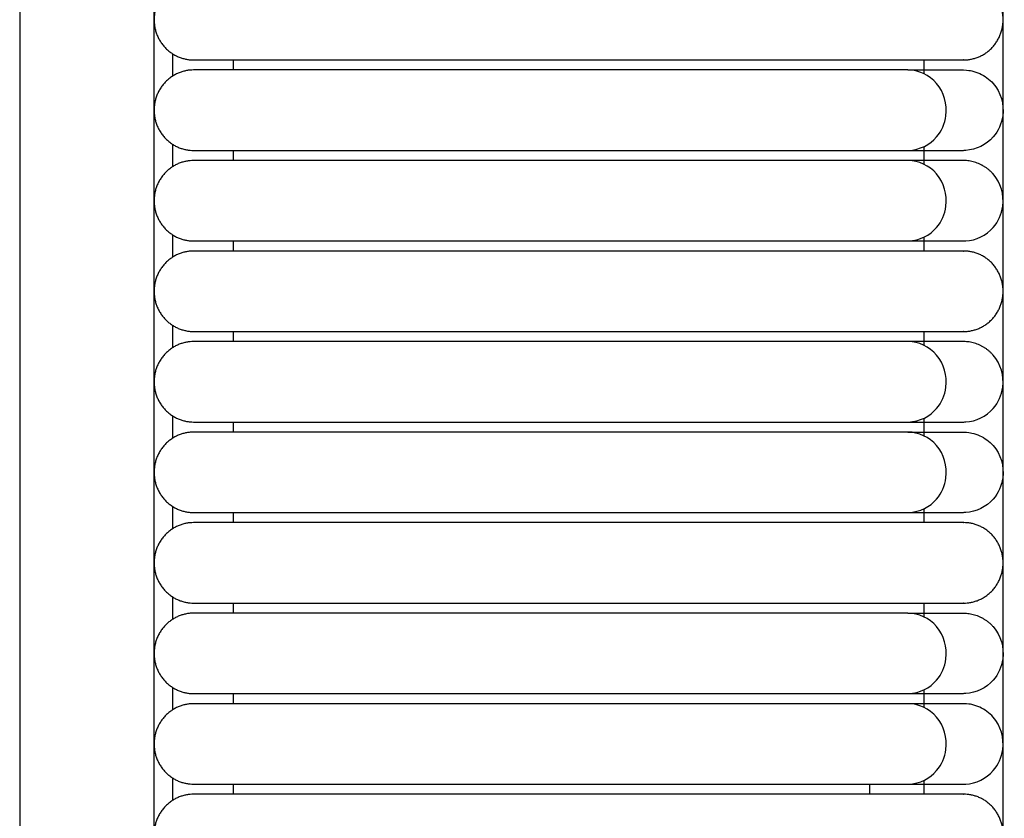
# Model space of a CAD drawing. Header units: millimetres. Extents: x -31695 to -19845, y -5614 to 7253.
# Tile 345 of 432: x -25021 to -24971, y 4807 to 4847. Entities that reach past the tile are written whole.
import ezdxf

# ---------------------------------------------------------------- set-up
doc = ezdxf.new("R2010")
doc.units = ezdxf.units.MM
doc.layers.add('2d', color=7, linetype='Continuous', true_color=0x000000)

msp = doc.modelspace()

# ---------------------------------------------------------------- linework, layer by layer
at = {"layer": '2d', "linetype": 'Continuous', "lineweight": -3}
for points, degree in [([(-24970.929, 4677.247), (-24970.929, 5052.785), (-24970.929, 5428.322)], 2), ([(-25013.743, 4697.546), (-25013.743, 5052.785), (-25013.743, 5408.023)], 2), ([(-25020.521, 5017.84), (-25020.521, 4936.049), (-25020.521, 4854.681), (-25020.521, 4786.528)], 3), ([(-25012.817, 4845.539), (-25012.817, 4845.16), (-25012.817, 4844.781), (-25012.817, 4844.402)], 3), ([(-25009.76, 4845.224), (-25009.76, 4844.97), (-25009.76, 4844.717)], 2), ([(-25004.782, 4845.224), (-24996.05, 4845.224), (-24987.319, 4845.224)], 2), ([(-24974.912, 4844.524), (-24974.912, 4844.874), (-24974.912, 4845.224)], 2), ([(-24987.319, 4844.717), (-24996.05, 4844.717), (-25004.782, 4844.717)], 2), ([(-25012.817, 4840.972), (-25012.817, 4840.592), (-25012.817, 4840.213), (-25012.817, 4839.834)], 3), ([(-25009.76, 4840.657), (-25009.76, 4840.403), (-25009.76, 4840.149)], 2), ([(-25004.782, 4840.657), (-24996.05, 4840.657), (-24987.319, 4840.657)], 2), ([(-24987.319, 4840.657), (-24986.453, 4840.657), (-24985.583, 4840.657), (-24984.73, 4840.657)], 3), ([(-24974.912, 4839.957), (-24974.912, 4840.403), (-24974.912, 4840.849)], 2), ([(-24973.212, 4840.657), (-24973.025, 4840.657), (-24972.927, 4840.657), (-24972.921, 4840.657)], 3), ([(-24972.812, 4840.66), (-24972.846, 4840.659), (-24972.879, 4840.658), (-24972.914, 4840.657)], 3), ([(-24987.319, 4840.149), (-24996.05, 4840.149), (-25004.782, 4840.149)], 2), ([(-24972.781, 4840.144), (-24972.827, 4840.146), (-24972.874, 4840.147), (-24972.92, 4840.149)], 3), ([(-24972.642, 4840.128), (-24972.688, 4840.134), (-24972.734, 4840.139), (-24972.781, 4840.144)], 3), ([(-24972.504, 4840.103), (-24972.55, 4840.111), (-24972.596, 4840.12), (-24972.642, 4840.128)], 3), ([(-24972.369, 4840.068), (-24972.414, 4840.079), (-24972.459, 4840.091), (-24972.504, 4840.103)], 3), ([(-24972.236, 4840.023), (-24972.28, 4840.038), (-24972.324, 4840.053), (-24972.369, 4840.068)], 3), ([(-24972.106, 4839.969), (-24972.149, 4839.987), (-24972.193, 4840.005), (-24972.236, 4840.023)], 3), ([(-24971.981, 4839.906), (-24972.022, 4839.927), (-24972.064, 4839.948), (-24972.106, 4839.969)], 3), ([(-24971.86, 4839.835), (-24971.9, 4839.858), (-24971.94, 4839.882), (-24971.981, 4839.906)], 3), ([(-24971.744, 4839.755), (-24971.782, 4839.782), (-24971.821, 4839.808), (-24971.86, 4839.835)], 3), ([(-24971.633, 4839.667), (-24971.67, 4839.696), (-24971.707, 4839.726), (-24971.744, 4839.755)], 3), ([(-24971.53, 4839.572), (-24971.564, 4839.604), (-24971.599, 4839.635), (-24971.633, 4839.667)], 3), ([(-24971.433, 4839.469), (-24971.465, 4839.503), (-24971.497, 4839.537), (-24971.53, 4839.572)], 3), ([(-25012.817, 4836.404), (-25012.817, 4836.025), (-25012.817, 4835.646), (-25012.817, 4835.267)], 3), ([(-25009.76, 4836.089), (-25009.76, 4835.836), (-25009.76, 4835.582)], 2), ([(-25004.782, 4836.089), (-24996.05, 4836.089), (-24987.319, 4836.089)], 2), ([(-24974.912, 4835.582), (-24974.912, 4835.932), (-24974.912, 4836.281)], 2), ([(-24973.212, 4836.09), (-24973.025, 4836.09), (-24972.927, 4836.09), (-24972.921, 4836.09)], 3), ([(-24972.914, 4836.09), (-24972.879, 4836.091), (-24972.846, 4836.091), (-24972.812, 4836.092)], 3), ([(-24987.319, 4835.582), (-24996.05, 4835.582), (-25004.782, 4835.582)], 2), ([(-25012.817, 4831.837), (-25012.817, 4831.458), (-25012.817, 4831.078), (-25012.817, 4830.7)], 3), ([(-25009.76, 4831.522), (-25009.76, 4831.268), (-25009.76, 4831.015)], 2), ([(-25004.782, 4831.522), (-24996.05, 4831.522), (-24987.319, 4831.522)], 2), ([(-24974.912, 4831.015), (-24974.912, 4831.268), (-24974.912, 4831.522)], 2), ([(-24987.319, 4831.015), (-24996.05, 4831.015), (-25004.782, 4831.015)], 2), ([(-24974.912, 4830.822), (-24974.912, 4830.918), (-24974.912, 4831.015)], 2), ([(-24972.781, 4831.009), (-24972.827, 4831.011), (-24972.874, 4831.013), (-24972.92, 4831.015)], 3), ([(-24972.642, 4830.994), (-24972.688, 4830.999), (-24972.734, 4831.004), (-24972.781, 4831.009)], 3), ([(-24972.504, 4830.968), (-24972.55, 4830.977), (-24972.596, 4830.985), (-24972.642, 4830.994)], 3), ([(-24972.369, 4830.933), (-24972.414, 4830.945), (-24972.459, 4830.956), (-24972.504, 4830.968)], 3), ([(-24972.236, 4830.888), (-24972.28, 4830.903), (-24972.324, 4830.918), (-24972.369, 4830.933)], 3), ([(-24972.106, 4830.834), (-24972.149, 4830.852), (-24972.193, 4830.87), (-24972.236, 4830.888)], 3), ([(-24971.981, 4830.771), (-24972.022, 4830.792), (-24972.064, 4830.813), (-24972.106, 4830.834)], 3), ([(-24971.86, 4830.7), (-24971.9, 4830.724), (-24971.94, 4830.748), (-24971.981, 4830.771)], 3), ([(-24971.744, 4830.62), (-24971.782, 4830.647), (-24971.821, 4830.673), (-24971.86, 4830.7)], 3), ([(-24971.633, 4830.532), (-24971.67, 4830.562), (-24971.707, 4830.591), (-24971.744, 4830.62)], 3), ([(-24971.53, 4830.437), (-24971.564, 4830.469), (-24971.599, 4830.501), (-24971.633, 4830.532)], 3), ([(-24971.433, 4830.334), (-24971.465, 4830.368), (-24971.497, 4830.403), (-24971.53, 4830.437)], 3), ([(-25012.817, 4827.27), (-25012.817, 4826.89), (-25012.817, 4826.511), (-25012.817, 4826.132)], 3), ([(-24974.912, 4826.255), (-24974.912, 4826.701), (-24974.912, 4827.147)], 2), ([(-25009.76, 4826.955), (-25009.76, 4826.701), (-25009.76, 4826.447)], 2), ([(-25004.782, 4826.955), (-24996.05, 4826.955), (-24987.319, 4826.955)], 2), ([(-24987.319, 4826.955), (-24986.453, 4826.955), (-24985.583, 4826.955), (-24984.73, 4826.955)], 3), ([(-24973.212, 4826.955), (-24973.025, 4826.955), (-24972.927, 4826.955), (-24972.921, 4826.955)], 3), ([(-24972.914, 4826.955), (-24972.879, 4826.956), (-24972.846, 4826.957), (-24972.812, 4826.958)], 3), ([(-24987.319, 4826.447), (-24996.05, 4826.447), (-25004.782, 4826.447)], 2), ([(-25012.817, 4822.702), (-25012.817, 4822.323), (-25012.817, 4821.944), (-25012.817, 4821.565)], 3), ([(-25009.76, 4822.387), (-25009.76, 4822.134), (-25009.76, 4821.88)], 2), ([(-25004.782, 4822.387), (-24996.05, 4822.387), (-24987.319, 4822.387)], 2), ([(-24987.319, 4822.387), (-24986.453, 4822.387), (-24985.583, 4822.388), (-24984.73, 4822.388)], 3), ([(-24974.912, 4821.88), (-24974.912, 4822.23), (-24974.912, 4822.579)], 2), ([(-24973.212, 4822.388), (-24973.025, 4822.388), (-24972.927, 4822.388), (-24972.921, 4822.388)], 3), ([(-24972.812, 4822.39), (-24972.846, 4822.389), (-24972.879, 4822.388), (-24972.914, 4822.388)], 3), ([(-24987.319, 4821.88), (-24996.05, 4821.88), (-25004.782, 4821.88)], 2), ([(-25012.817, 4818.135), (-25012.817, 4817.755), (-25012.817, 4817.376), (-25012.817, 4816.998)], 3), ([(-25009.76, 4817.82), (-25009.76, 4817.566), (-25009.76, 4817.312)], 2), ([(-25004.782, 4817.82), (-24996.05, 4817.82), (-24987.319, 4817.82)], 2), ([(-24974.912, 4817.12), (-24974.912, 4817.47), (-24974.912, 4817.82)], 2), ([(-24987.319, 4817.312), (-24996.05, 4817.312), (-25004.782, 4817.312)], 2), ([(-24972.92, 4817.312), (-24972.874, 4817.311), (-24972.827, 4817.309), (-24972.781, 4817.307)], 3), ([(-24972.781, 4817.307), (-24972.734, 4817.302), (-24972.688, 4817.297), (-24972.642, 4817.292)], 3), ([(-24972.642, 4817.292), (-24972.596, 4817.283), (-24972.55, 4817.275), (-24972.504, 4817.266)], 3), ([(-24972.504, 4817.266), (-24972.459, 4817.254), (-24972.414, 4817.243), (-24972.369, 4817.231)], 3), ([(-24972.369, 4817.231), (-24972.324, 4817.216), (-24972.28, 4817.201), (-24972.236, 4817.186)], 3), ([(-24972.236, 4817.186), (-24972.193, 4817.168), (-24972.149, 4817.15), (-24972.106, 4817.132)], 3), ([(-24972.106, 4817.132), (-24972.064, 4817.111), (-24972.022, 4817.09), (-24971.981, 4817.069)], 3), ([(-24971.981, 4817.069), (-24971.94, 4817.046), (-24971.9, 4817.022), (-24971.86, 4816.998)], 3), ([(-24971.86, 4816.998), (-24971.821, 4816.971), (-24971.782, 4816.945), (-24971.744, 4816.918)], 3), ([(-24971.744, 4816.918), (-24971.707, 4816.889), (-24971.67, 4816.86), (-24971.633, 4816.83)], 3), ([(-24971.633, 4816.83), (-24971.599, 4816.799), (-24971.564, 4816.767), (-24971.53, 4816.735)], 3), ([(-24971.53, 4816.735), (-24971.497, 4816.701), (-24971.465, 4816.666), (-24971.433, 4816.632)], 3), ([(-25012.817, 4813.567), (-25012.817, 4813.188), (-25012.817, 4812.809), (-25012.817, 4812.43)], 3), ([(-25009.76, 4813.253), (-25009.76, 4812.999), (-25009.76, 4812.745)], 2), ([(-25004.782, 4813.253), (-24996.05, 4813.253), (-24987.319, 4813.253)], 2), ([(-24974.912, 4812.553), (-24974.912, 4812.999), (-24974.912, 4813.445)], 2), ([(-24973.212, 4813.253), (-24973.025, 4813.253), (-24972.927, 4813.253), (-24972.921, 4813.253)], 3), ([(-24972.812, 4813.256), (-24972.846, 4813.255), (-24972.879, 4813.254), (-24972.914, 4813.253)], 3), ([(-24987.319, 4812.745), (-24996.05, 4812.745), (-25004.782, 4812.745)], 2), ([(-25012.817, 4809), (-25012.817, 4808.621), (-25012.817, 4808.242), (-25012.817, 4807.863)], 3), ([(-24974.912, 4808.178), (-24974.912, 4808.527), (-24974.912, 4808.877)], 2), ([(-25009.76, 4808.685), (-25009.76, 4808.432), (-25009.76, 4808.178)], 2), ([(-25004.782, 4808.685), (-24996.05, 4808.685), (-24987.319, 4808.685)], 2), ([(-24987.319, 4808.685), (-24986.453, 4808.685), (-24985.583, 4808.685), (-24984.73, 4808.685)], 3), ([(-24977.659, 4808.685), (-24977.659, 4808.432), (-24977.659, 4808.178)], 2), ([(-24973.212, 4808.685), (-24973.025, 4808.685), (-24972.927, 4808.685), (-24972.921, 4808.686)], 3), ([(-24972.914, 4808.685), (-24972.879, 4808.686), (-24972.846, 4808.687), (-24972.812, 4808.688)], 3), ([(-24987.319, 4808.178), (-24996.05, 4808.178), (-25004.782, 4808.178)], 2)]:
    msp.add_open_spline(points, degree=degree, dxfattribs=at)
for points, weights in [([(-25011.751, 4849.284), (-25013.743, 4849.284), (-25013.743, 4847.254)], [0.999999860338, 0.707106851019, 1]), ([(-24970.929, 4847.254), (-24970.929, 4849.284), (-24972.92, 4849.284)], [0.999999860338, 0.707106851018, 1]), ([(-25013.743, 4847.254), (-25013.743, 4845.224), (-25011.751, 4845.224)], [1, 0.707106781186, 1]), ([(-24972.92, 4845.224), (-24970.929, 4845.224), (-24970.929, 4847.254)], [1, 0.707106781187, 1]), ([(-24975.727, 4845.224), (-24972.92, 4845.224), (-24972.92, 4845.224)], [0.919067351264, 0.951503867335, 0.999999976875]), ([(-25011.751, 4844.717), (-25013.743, 4844.717), (-25013.743, 4842.687)], [0.999999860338, 0.707106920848, 0.999999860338]), ([(-25013.743, 4842.687), (-25013.743, 4840.657), (-25011.751, 4840.657)], [0.999999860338, 0.707106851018, 1]), ([(-25011.751, 4840.149), (-25013.743, 4840.149), (-25013.743, 4838.119)], [0.999999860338, 0.707106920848, 0.999999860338]), ([(-25013.743, 4838.119), (-25013.743, 4836.089), (-25011.751, 4836.089)], [0.999999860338, 0.707106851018, 1]), ([(-25011.751, 4835.582), (-25013.743, 4835.582), (-25013.743, 4833.552)], [0.999999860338, 0.707106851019, 1]), ([(-24972.92, 4835.582), (-24972.92, 4835.582), (-24975.727, 4835.582)], [1, 0.951503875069, 0.919067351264]), ([(-24970.929, 4833.552), (-24970.929, 4835.582), (-24972.92, 4835.582)], [1, 0.707106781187, 1]), ([(-25013.743, 4833.552), (-25013.743, 4831.522), (-25011.751, 4831.522)], [1, 0.707106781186, 1]), ([(-24972.92, 4831.522), (-24970.929, 4831.522), (-24970.929, 4833.552)], [1, 0.707106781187, 1]), ([(-24975.727, 4831.522), (-24972.92, 4831.522), (-24972.92, 4831.522)], [0.919067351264, 0.951503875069, 1]), ([(-25011.751, 4831.015), (-25013.743, 4831.015), (-25013.743, 4828.985)], [0.999999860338, 0.707106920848, 0.999999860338]), ([(-25013.743, 4828.985), (-25013.743, 4826.955), (-25011.751, 4826.955)], [0.999999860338, 0.707106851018, 1]), ([(-25011.751, 4826.447), (-25013.743, 4826.447), (-25013.743, 4824.417)], [0.999999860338, 0.707106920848, 0.999999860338]), ([(-25013.743, 4824.417), (-25013.743, 4822.387), (-25011.751, 4822.387)], [0.999999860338, 0.707106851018, 1]), ([(-25011.751, 4821.88), (-25013.743, 4821.88), (-25013.743, 4819.85)], [1, 0.707106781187, 1]), ([(-24972.92, 4821.88), (-24972.92, 4821.88), (-24975.727, 4821.88)], [1, 0.951503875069, 0.919067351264]), ([(-24970.929, 4819.85), (-24970.929, 4821.88), (-24972.92, 4821.88)], [1, 0.707106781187, 1]), ([(-25013.743, 4819.85), (-25013.743, 4817.82), (-25011.751, 4817.82)], [1, 0.707106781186, 1]), ([(-24972.92, 4817.82), (-24970.929, 4817.82), (-24970.929, 4819.85)], [1, 0.707106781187, 1]), ([(-24975.727, 4817.82), (-24972.92, 4817.82), (-24972.92, 4817.82)], [0.919067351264, 0.951503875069, 1]), ([(-25011.751, 4817.312), (-25013.743, 4817.312), (-25013.743, 4815.283)], [0.999999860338, 0.707106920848, 0.999999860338]), ([(-25013.743, 4815.283), (-25013.743, 4813.253), (-25011.751, 4813.253)], [0.999999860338, 0.707106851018, 1]), ([(-25011.751, 4812.745), (-25013.743, 4812.745), (-25013.743, 4810.715)], [0.999999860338, 0.707106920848, 0.999999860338]), ([(-25013.743, 4810.715), (-25013.743, 4808.685), (-25011.751, 4808.685)], [0.999999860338, 0.707106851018, 1]), ([(-25011.751, 4808.178), (-25013.743, 4808.178), (-25013.743, 4806.148)], [1, 0.707106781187, 1]), ([(-24972.92, 4808.178), (-24972.92, 4808.178), (-24975.727, 4808.178)], [1, 0.951503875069, 0.919067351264]), ([(-24970.929, 4806.148), (-24970.929, 4808.178), (-24972.92, 4808.178)], [1, 0.707106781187, 1])]:
    msp.add_rational_spline(points, weights, degree=2, dxfattribs=at)
for points, weights, knots in [([(-25011.751, 4845.224), (-25011.751, 4845.224), (-25009.71, 4845.224), (-25007.669, 4845.224), (-25004.782, 4845.224)], [1, 0.853553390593, 0.853553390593, 0.853553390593, 1], [17.786146, 17.786146, 17.786146, 18.366045, 18.366045, 18.945944, 18.945944, 18.945944]), ([(-24987.319, 4845.224), (-24982.37, 4845.224), (-24978.87, 4845.224), (-24976.53, 4845.224), (-24975.727, 4845.224)], [1, 0.853553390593, 0.853553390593, 0.853553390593, 0.919067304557], [20.699849, 20.699849, 20.699849, 21.693962, 21.693962, 22.358871, 22.358871, 22.358871]), ([(-25004.782, 4844.717), (-25007.669, 4844.717), (-25009.71, 4844.717), (-25011.751, 4844.717), (-25011.751, 4844.717)], [1, 0.853553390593, 0.853553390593, 0.853553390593, 1], [0.240711, 0.240711, 0.240711, 0.82061, 0.82061, 1.400509, 1.400509, 1.400509]), ([(-25011.751, 4840.657), (-25011.751, 4840.657), (-25009.71, 4840.657), (-25007.669, 4840.657), (-25004.782, 4840.657)], [1, 0.853553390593, 0.853553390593, 0.853553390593, 1], [3.285465, 3.285465, 3.285465, 3.865364, 3.865364, 4.445263, 4.445263, 4.445263]), ([(-25004.782, 4840.149), (-25007.669, 4840.149), (-25009.71, 4840.149), (-25011.751, 4840.149), (-25011.751, 4840.149)], [1, 0.853553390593, 0.853553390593, 0.853553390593, 1], [5.598928, 5.598928, 5.598928, 6.178827, 6.178827, 6.758726, 6.758726, 6.758726]), ([(-25011.751, 4836.089), (-25011.751, 4836.089), (-25009.71, 4836.089), (-25007.669, 4836.089), (-25004.782, 4836.089)], [1, 0.853553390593, 0.853553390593, 0.853553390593, 1], [8.643682, 8.643682, 8.643682, 9.223581, 9.223581, 9.80348, 9.80348, 9.80348]), ([(-25004.782, 4835.582), (-25007.669, 4835.582), (-25009.71, 4835.582), (-25011.751, 4835.582), (-25011.751, 4835.582)], [1, 0.853553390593, 0.853553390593, 0.853553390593, 0.999999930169], [14.741392, 14.741392, 14.741392, 15.321291, 15.321291, 15.90119, 15.90119, 15.90119]), ([(-24975.727, 4835.582), (-24976.53, 4835.582), (-24978.87, 4835.582), (-24982.37, 4835.582), (-24987.319, 4835.582)], [0.919067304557, 0.853553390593, 0.853553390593, 0.853553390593, 1], [11.328464, 11.328464, 11.328464, 11.993374, 11.993374, 12.987487, 12.987487, 12.987487]), ([(-25011.751, 4831.522), (-25011.751, 4831.522), (-25009.71, 4831.522), (-25007.669, 4831.522), (-25004.782, 4831.522)], [0.999999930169, 0.853553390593, 0.853553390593, 0.853553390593, 1], [17.786146, 17.786146, 17.786146, 18.366045, 18.366045, 18.945944, 18.945944, 18.945944]), ([(-24987.319, 4831.522), (-24982.37, 4831.522), (-24978.87, 4831.522), (-24976.53, 4831.522), (-24975.727, 4831.522)], [1, 0.853553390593, 0.853553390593, 0.853553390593, 0.919067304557], [20.699849, 20.699849, 20.699849, 21.693962, 21.693962, 22.358871, 22.358871, 22.358871]), ([(-25004.782, 4831.015), (-25007.669, 4831.015), (-25009.71, 4831.015), (-25011.751, 4831.015), (-25011.751, 4831.015)], [1, 0.853553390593, 0.853553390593, 0.853553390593, 1], [5.355154, 5.355154, 5.355154, 5.935053, 5.935053, 6.514952, 6.514952, 6.514952]), ([(-25011.751, 4826.955), (-25011.751, 4826.955), (-25009.71, 4826.955), (-25007.669, 4826.955), (-25004.782, 4826.955)], [1, 0.853553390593, 0.853553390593, 0.853553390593, 1], [8.399907, 8.399907, 8.399907, 8.979806, 8.979806, 9.559705, 9.559705, 9.559705]), ([(-25004.782, 4826.447), (-25007.669, 4826.447), (-25009.71, 4826.447), (-25011.751, 4826.447), (-25011.751, 4826.447)], [1, 0.853553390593, 0.853553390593, 0.853553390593, 1], [0.240711, 0.240711, 0.240711, 0.82061, 0.82061, 1.400509, 1.400509, 1.400509]), ([(-25011.751, 4822.387), (-25011.751, 4822.387), (-25009.71, 4822.387), (-25007.669, 4822.387), (-25004.782, 4822.387)], [1, 0.853553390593, 0.853553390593, 0.853553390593, 1], [3.285465, 3.285465, 3.285465, 3.865364, 3.865364, 4.445263, 4.445263, 4.445263]), ([(-25004.782, 4821.88), (-25007.669, 4821.88), (-25009.71, 4821.88), (-25011.751, 4821.88), (-25011.751, 4821.88)], [1, 0.853553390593, 0.853553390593, 0.853553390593, 1], [14.741392, 14.741392, 14.741392, 15.321291, 15.321291, 15.90119, 15.90119, 15.90119]), ([(-24975.727, 4821.88), (-24976.53, 4821.88), (-24978.87, 4821.88), (-24982.37, 4821.88), (-24987.319, 4821.88)], [0.919067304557, 0.853553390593, 0.853553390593, 0.853553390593, 1], [11.328464, 11.328464, 11.328464, 11.993374, 11.993374, 12.987487, 12.987487, 12.987487]), ([(-25011.751, 4817.82), (-25011.751, 4817.82), (-25009.71, 4817.82), (-25007.669, 4817.82), (-25004.782, 4817.82)], [1, 0.853553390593, 0.853553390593, 0.853553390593, 1], [17.786146, 17.786146, 17.786146, 18.366045, 18.366045, 18.945944, 18.945944, 18.945944]), ([(-24987.319, 4817.82), (-24982.37, 4817.82), (-24978.87, 4817.82), (-24976.53, 4817.82), (-24975.727, 4817.82)], [1, 0.853553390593, 0.853553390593, 0.853553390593, 0.919067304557], [20.699849, 20.699849, 20.699849, 21.693962, 21.693962, 22.358871, 22.358871, 22.358871]), ([(-25004.782, 4817.312), (-25007.669, 4817.312), (-25009.71, 4817.312), (-25011.751, 4817.312), (-25011.751, 4817.312)], [1, 0.853553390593, 0.853553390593, 0.853553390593, 1], [3.354202, 3.354202, 3.354202, 3.934101, 3.934101, 4.514, 4.514, 4.514]), ([(-25011.751, 4813.253), (-25011.751, 4813.253), (-25009.71, 4813.253), (-25007.669, 4813.253), (-25004.782, 4813.253)], [1, 0.853553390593, 0.853553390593, 0.853553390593, 1], [6.398956, 6.398956, 6.398956, 6.978855, 6.978855, 7.558754, 7.558754, 7.558754]), ([(-25004.782, 4812.745), (-25007.669, 4812.745), (-25009.71, 4812.745), (-25011.751, 4812.745), (-25011.751, 4812.745)], [1, 0.853553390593, 0.853553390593, 0.853553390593, 1], [3.754631, 3.754631, 3.754631, 4.33453, 4.33453, 4.914429, 4.914429, 4.914429]), ([(-25011.751, 4808.685), (-25011.751, 4808.685), (-25009.71, 4808.685), (-25007.669, 4808.685), (-25004.782, 4808.685)], [1, 0.853553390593, 0.853553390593, 0.853553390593, 0.999999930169], [6.799385, 6.799385, 6.799385, 7.379284, 7.379284, 7.959183, 7.959183, 7.959183]), ([(-25004.782, 4808.178), (-25007.669, 4808.178), (-25009.71, 4808.178), (-25011.751, 4808.178), (-25011.751, 4808.178)], [1, 0.853553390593, 0.853553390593, 0.853553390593, 1], [14.741392, 14.741392, 14.741392, 15.321291, 15.321291, 15.90119, 15.90119, 15.90119]), ([(-24975.727, 4808.178), (-24976.53, 4808.178), (-24978.87, 4808.178), (-24982.37, 4808.178), (-24987.319, 4808.178)], [0.919067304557, 0.853553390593, 0.853553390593, 0.853553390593, 1], [11.328464, 11.328464, 11.328464, 11.993374, 11.993374, 12.987487, 12.987487, 12.987487])]:
    msp.add_rational_spline(points, weights, degree=2, knots=knots, dxfattribs=at)
for points, knots in [([(-24975.727, 4844.717), (-24975.874, 4844.717), (-24976.066, 4844.717), (-24976.298, 4844.717), (-24976.901, 4844.717), (-24977.764, 4844.717), (-24978.755, 4844.717), (-24979.807, 4844.717), (-24981.114, 4844.717), (-24982.608, 4844.717), (-24984.099, 4844.717), (-24985.716, 4844.717), (-24987.319, 4844.717)], [-2.869717, -2.869717, -2.869717, -2.869717, -2.715304, -2.715304, -2.715304, -2.331456, -2.331456, -2.331456, -1.928224, -1.928224, -1.928224, -1.513194, -1.513194, -1.513194, -1.513194]), ([(-24975.72, 4840.657), (-24975.113, 4840.689), (-24974.62, 4840.939), (-24974.282, 4841.34), (-24974.03, 4841.637), (-24973.865, 4842.014), (-24973.813, 4842.409), (-24973.737, 4842.988), (-24973.914, 4843.599), (-24974.284, 4844.036), (-24974.645, 4844.463), (-24975.184, 4844.717), (-24975.727, 4844.717)], [0.0007461, 0.0007461, 0.0007461, 0.0007461, 0.1655384, 0.1655384, 0.1655384, 0.2867683, 0.2867683, 0.2867683, 0.4677921, 0.4677921, 0.4677921, 0.6442032, 0.6442032, 0.6442032, 0.6442032]), ([(-24975.727, 4844.717), (-24975.045, 4844.717), (-24974.486, 4844.717), (-24974.054, 4844.717), (-24973.685, 4844.717), (-24973.408, 4844.717), (-24973.22, 4844.717), (-24973.032, 4844.717), (-24972.934, 4844.717), (-24972.92, 4844.717)], [0.644203, 0.644203, 0.644203, 0.644203, 1.472068, 1.472068, 1.472068, 2.17076, 2.17076, 2.17076, 2.85931, 2.85931, 2.85931, 2.85931]), ([(-24972.92, 4844.717), (-24972.688, 4844.704), (-24972.595, 4844.691), (-24972.367, 4844.64), (-24972.234, 4844.595), (-24971.851, 4844.419), (-24971.619, 4844.249), (-24971.433, 4844.036), (-24971.051, 4843.599), (-24970.869, 4842.988), (-24970.948, 4842.409), (-24971.001, 4842.014), (-24971.172, 4841.637), (-24971.431, 4841.34), (-24971.779, 4840.939), (-24972.288, 4840.689), (-24972.812, 4840.66)], [2.8593097, 2.8593097, 2.8593097, 2.8593097, 2.8969511, 2.8969511, 2.9534664, 2.9534664, 3.0665423, 3.0665423, 3.0665423, 3.3040812, 3.3040812, 3.3040812, 3.4631588, 3.4631588, 3.4631588, 3.6793988, 3.6793988, 3.6793988, 3.6793988]), ([(-24987.319, 4840.657), (-24985.715, 4840.657), (-24984.097, 4840.657), (-24982.605, 4840.657), (-24981.11, 4840.657), (-24979.802, 4840.657), (-24978.75, 4840.657), (-24977.758, 4840.657), (-24976.894, 4840.657), (-24976.291, 4840.657), (-24976.059, 4840.657), (-24975.867, 4840.657), (-24975.72, 4840.657)], [0, 0, 0, 0, 0.489921, 0.489921, 0.489921, 0.9659, 0.9659, 0.9659, 1.418993, 1.418993, 1.418993, 1.601269, 1.601269, 1.601269, 1.601269]), ([(-24975.72, 4840.657), (-24975.037, 4840.657), (-24974.479, 4840.657), (-24974.046, 4840.657), (-24973.678, 4840.657), (-24973.4, 4840.657), (-24973.212, 4840.657)], [1.601269, 1.601269, 1.601269, 1.601269, 2.483847, 2.483847, 2.483847, 3.228714, 3.228714, 3.228714, 3.228714]), ([(-24975.727, 4840.149), (-24975.874, 4840.149), (-24976.066, 4840.149), (-24976.298, 4840.149), (-24976.901, 4840.149), (-24977.764, 4840.149), (-24978.755, 4840.149), (-24979.807, 4840.149), (-24981.114, 4840.149), (-24982.608, 4840.149), (-24984.099, 4840.149), (-24985.716, 4840.149), (-24987.319, 4840.149)], [2.244726, 2.244726, 2.244726, 2.244726, 2.426888, 2.426888, 2.426888, 2.879715, 2.879715, 2.879715, 3.355409, 3.355409, 3.355409, 3.845023, 3.845023, 3.845023, 3.845023]), ([(-24972.92, 4840.149), (-24972.934, 4840.149), (-24973.032, 4840.149), (-24973.22, 4840.149), (-24973.408, 4840.149), (-24973.685, 4840.149), (-24974.054, 4840.149), (-24974.486, 4840.149), (-24975.045, 4840.149), (-24975.727, 4840.149)], [26.104918, 26.104918, 26.104918, 26.104918, 26.824352, 26.824352, 26.824352, 27.554382, 27.554382, 27.554382, 28.41938, 28.41938, 28.41938, 28.41938]), ([(-24975.72, 4836.09), (-24975.113, 4836.122), (-24974.62, 4836.372), (-24974.282, 4836.772), (-24974.03, 4837.07), (-24973.865, 4837.447), (-24973.813, 4837.841), (-24973.737, 4838.421), (-24973.914, 4839.032), (-24974.284, 4839.469), (-24974.645, 4839.895), (-24975.184, 4840.149), (-24975.727, 4840.149)], [1.6012688, 1.6012688, 1.6012688, 1.6012688, 1.7660611, 1.7660611, 1.7660611, 1.887291, 1.887291, 1.887291, 2.0683148, 2.0683148, 2.0683148, 2.2447259, 2.2447259, 2.2447259, 2.2447259]), ([(-24972.812, 4836.092), (-24972.288, 4836.122), (-24971.779, 4836.372), (-24971.431, 4836.772), (-24971.172, 4837.07), (-24971.001, 4837.447), (-24970.948, 4837.841), (-24970.869, 4838.421), (-24971.051, 4839.032), (-24971.433, 4839.469)], [13.1598796, 13.1598796, 13.1598796, 13.1598796, 13.3283919, 13.3283919, 13.3283919, 13.4523583, 13.4523583, 13.4523583, 13.6374685, 13.6374685, 13.6374685, 13.6374685]), ([(-24987.319, 4836.09), (-24985.715, 4836.09), (-24984.097, 4836.09), (-24982.605, 4836.09), (-24981.11, 4836.09), (-24979.802, 4836.09), (-24978.75, 4836.09), (-24977.758, 4836.09), (-24976.894, 4836.09), (-24976.291, 4836.09), (-24976.059, 4836.09), (-24975.867, 4836.09), (-24975.72, 4836.09)], [0, 0, 0, 0, 0.489921, 0.489921, 0.489921, 0.9659, 0.9659, 0.9659, 1.418992, 1.418992, 1.418992, 1.601269, 1.601269, 1.601269, 1.601269]), ([(-24975.72, 4836.09), (-24975.037, 4836.09), (-24974.479, 4836.09), (-24974.046, 4836.09), (-24973.678, 4836.09), (-24973.4, 4836.09), (-24973.212, 4836.09)], [0, 0, 0, 0, 0.882578, 0.882578, 0.882578, 1.627446, 1.627446, 1.627446, 1.627446]), ([(-24975.727, 4831.015), (-24975.874, 4831.015), (-24976.066, 4831.015), (-24976.298, 4831.015), (-24976.901, 4831.015), (-24977.764, 4831.015), (-24978.755, 4831.015), (-24979.807, 4831.015), (-24981.114, 4831.015), (-24982.608, 4831.015), (-24984.099, 4831.015), (-24985.716, 4831.015), (-24987.319, 4831.015)], [2.244726, 2.244726, 2.244726, 2.244726, 2.399139, 2.399139, 2.399139, 2.782987, 2.782987, 2.782987, 3.186218, 3.186218, 3.186218, 3.601249, 3.601249, 3.601249, 3.601249]), ([(-24975.72, 4826.955), (-24975.113, 4826.987), (-24974.62, 4827.237), (-24974.282, 4827.638), (-24974.03, 4827.935), (-24973.865, 4828.312), (-24973.813, 4828.707), (-24973.737, 4829.286), (-24973.914, 4829.897), (-24974.284, 4830.334), (-24974.645, 4830.76), (-24975.184, 4831.015), (-24975.727, 4831.015)], [1.6012688, 1.6012688, 1.6012688, 1.6012688, 1.7660611, 1.7660611, 1.7660611, 1.887291, 1.887291, 1.887291, 2.0683148, 2.0683148, 2.0683148, 2.2447259, 2.2447259, 2.2447259, 2.2447259]), ([(-24972.92, 4831.015), (-24972.934, 4831.015), (-24973.032, 4831.015), (-24973.22, 4831.015), (-24973.408, 4831.015), (-24973.685, 4831.015), (-24974.054, 4831.015), (-24974.486, 4831.015), (-24975.045, 4831.015), (-24975.727, 4831.015)], [26.104918, 26.104918, 26.104918, 26.104918, 26.793468, 26.793468, 26.793468, 27.492159, 27.492159, 27.492159, 28.320025, 28.320025, 28.320025, 28.320025]), ([(-24972.812, 4826.958), (-24972.288, 4826.987), (-24971.779, 4827.237), (-24971.431, 4827.638), (-24971.172, 4827.935), (-24971.001, 4828.312), (-24970.948, 4828.707), (-24970.869, 4829.286), (-24971.051, 4829.897), (-24971.433, 4830.334)], [13.1599027, 13.1599027, 13.1599027, 13.1599027, 13.3284147, 13.3284147, 13.3284147, 13.4523809, 13.4523809, 13.4523809, 13.6374907, 13.6374907, 13.6374907, 13.6374907]), ([(-24987.319, 4826.955), (-24985.715, 4826.955), (-24984.097, 4826.955), (-24982.605, 4826.955), (-24981.11, 4826.955), (-24979.802, 4826.955), (-24978.75, 4826.955), (-24977.758, 4826.955), (-24976.894, 4826.955), (-24976.291, 4826.955), (-24976.059, 4826.955), (-24975.867, 4826.955), (-24975.72, 4826.955)], [0, 0, 0, 0, 0.489921, 0.489921, 0.489921, 0.9659, 0.9659, 0.9659, 1.418992, 1.418992, 1.418992, 1.601269, 1.601269, 1.601269, 1.601269]), ([(-24975.72, 4826.955), (-24975.037, 4826.955), (-24974.479, 4826.955), (-24974.046, 4826.955), (-24973.678, 4826.955), (-24973.4, 4826.955), (-24973.212, 4826.955)], [0, 0, 0, 0, 0.882578, 0.882578, 0.882578, 1.627446, 1.627446, 1.627446, 1.627446]), ([(-24975.727, 4826.447), (-24975.874, 4826.447), (-24976.066, 4826.447), (-24976.298, 4826.447), (-24976.901, 4826.447), (-24977.764, 4826.447), (-24978.755, 4826.447), (-24979.807, 4826.447), (-24981.114, 4826.447), (-24982.608, 4826.447), (-24984.099, 4826.447), (-24985.716, 4826.447), (-24987.319, 4826.447)], [-2.869717, -2.869717, -2.869717, -2.869717, -2.715304, -2.715304, -2.715304, -2.331456, -2.331456, -2.331456, -1.928224, -1.928224, -1.928224, -1.513194, -1.513194, -1.513194, -1.513194]), ([(-24975.713, 4822.388), (-24975.113, 4822.419), (-24974.62, 4822.67), (-24974.282, 4823.07), (-24974.03, 4823.368), (-24973.865, 4823.745), (-24973.813, 4824.139), (-24973.737, 4824.719), (-24973.914, 4825.33), (-24974.284, 4825.767), (-24974.645, 4826.193), (-24975.184, 4826.447), (-24975.727, 4826.447)], [0.0014909, 0.0014909, 0.0014909, 0.0014909, 0.1660925, 0.1660925, 0.1660925, 0.287182, 0.287182, 0.287182, 0.4679963, 0.4679963, 0.4679963, 0.6442032, 0.6442032, 0.6442032, 0.6442032]), ([(-24975.727, 4826.447), (-24975.045, 4826.447), (-24974.486, 4826.447), (-24974.054, 4826.447), (-24973.685, 4826.447), (-24973.408, 4826.447), (-24973.22, 4826.447), (-24973.032, 4826.447), (-24972.934, 4826.447), (-24972.92, 4826.447)], [0.644203, 0.644203, 0.644203, 0.644203, 1.472068, 1.472068, 1.472068, 2.17076, 2.17076, 2.17076, 2.85931, 2.85931, 2.85931, 2.85931]), ([(-24972.92, 4826.447), (-24972.688, 4826.435), (-24972.595, 4826.421), (-24972.367, 4826.37), (-24972.234, 4826.325), (-24971.851, 4826.15), (-24971.619, 4825.98), (-24971.433, 4825.767), (-24971.051, 4825.33), (-24970.869, 4824.719), (-24970.948, 4824.139), (-24971.001, 4823.745), (-24971.172, 4823.368), (-24971.431, 4823.07), (-24971.779, 4822.67), (-24972.288, 4822.419), (-24972.812, 4822.39)], [2.8593097, 2.8593097, 2.8593097, 2.8593097, 2.8970845, 2.8970845, 2.9538002, 2.9538002, 3.0672769, 3.0672769, 3.0672769, 3.3047262, 3.3047262, 3.3047262, 3.4637437, 3.4637437, 3.4637437, 3.6799021, 3.6799021, 3.6799021, 3.6799021]), ([(-24987.319, 4822.388), (-24985.715, 4822.388), (-24984.097, 4822.388), (-24982.605, 4822.388), (-24981.11, 4822.388), (-24979.802, 4822.388), (-24978.75, 4822.388), (-24977.758, 4822.388), (-24976.894, 4822.388), (-24976.291, 4822.388), (-24976.059, 4822.388), (-24975.867, 4822.388), (-24975.72, 4822.388)], [0, 0, 0, 0, 0.489921, 0.489921, 0.489921, 0.9659, 0.9659, 0.9659, 1.418993, 1.418993, 1.418993, 1.601269, 1.601269, 1.601269, 1.601269]), ([(-24975.72, 4822.388), (-24975.037, 4822.388), (-24974.479, 4822.388), (-24974.046, 4822.388), (-24973.678, 4822.388), (-24973.4, 4822.388), (-24973.212, 4822.388)], [1.601269, 1.601269, 1.601269, 1.601269, 2.483847, 2.483847, 2.483847, 3.228714, 3.228714, 3.228714, 3.228714]), ([(-24975.727, 4817.312), (-24975.874, 4817.312), (-24976.066, 4817.312), (-24976.298, 4817.312), (-24976.901, 4817.312), (-24977.764, 4817.312), (-24978.755, 4817.312), (-24979.807, 4817.312), (-24981.114, 4817.312), (-24982.608, 4817.312), (-24984.099, 4817.312), (-24985.716, 4817.312), (-24987.319, 4817.312)], [0, 0, 0, 0, 0.182162, 0.182162, 0.182162, 0.634989, 0.634989, 0.634989, 1.110683, 1.110683, 1.110683, 1.600297, 1.600297, 1.600297, 1.600297]), ([(-24975.72, 4813.253), (-24975.113, 4813.285), (-24974.62, 4813.535), (-24974.282, 4813.936), (-24974.03, 4814.233), (-24973.865, 4814.61), (-24973.813, 4815.005), (-24973.737, 4815.584), (-24973.914, 4816.195), (-24974.284, 4816.632), (-24974.645, 4817.058), (-24975.184, 4817.312), (-24975.727, 4817.312)], [0.0007461, 0.0007461, 0.0007461, 0.0007461, 0.1655384, 0.1655384, 0.1655384, 0.2867683, 0.2867683, 0.2867683, 0.4677921, 0.4677921, 0.4677921, 0.6442032, 0.6442032, 0.6442032, 0.6442032]), ([(-24975.727, 4817.312), (-24975.045, 4817.312), (-24974.486, 4817.312), (-24974.054, 4817.312), (-24973.685, 4817.312), (-24973.408, 4817.312), (-24973.22, 4817.312), (-24973.032, 4817.312), (-24972.934, 4817.312), (-24972.92, 4817.312)], [0.644203, 0.644203, 0.644203, 0.644203, 1.509201, 1.509201, 1.509201, 2.239232, 2.239232, 2.239232, 2.958665, 2.958665, 2.958665, 2.958665]), ([(-24971.433, 4816.632), (-24971.051, 4816.195), (-24970.869, 4815.584), (-24970.948, 4815.005), (-24971.001, 4814.61), (-24971.172, 4814.233), (-24971.431, 4813.936), (-24971.779, 4813.535), (-24972.288, 4813.285), (-24972.812, 4813.256)], [15.4261149, 15.4261149, 15.4261149, 15.4261149, 15.6112251, 15.6112251, 15.6112251, 15.7351915, 15.7351915, 15.7351915, 15.9037038, 15.9037038, 15.9037038, 15.9037038]), ([(-24987.319, 4813.253), (-24985.715, 4813.253), (-24984.097, 4813.253), (-24982.605, 4813.253), (-24981.11, 4813.253), (-24979.802, 4813.253), (-24978.75, 4813.253), (-24977.758, 4813.253), (-24976.894, 4813.253), (-24976.291, 4813.253), (-24976.059, 4813.253), (-24975.867, 4813.253), (-24975.72, 4813.253)], [0, 0, 0, 0, 0.489921, 0.489921, 0.489921, 0.9659, 0.9659, 0.9659, 1.418993, 1.418993, 1.418993, 1.601269, 1.601269, 1.601269, 1.601269]), ([(-24975.72, 4813.253), (-24975.037, 4813.253), (-24974.479, 4813.253), (-24974.046, 4813.253), (-24973.678, 4813.253), (-24973.4, 4813.253), (-24973.212, 4813.253)], [1.601269, 1.601269, 1.601269, 1.601269, 2.483847, 2.483847, 2.483847, 3.228714, 3.228714, 3.228714, 3.228714]), ([(-24975.727, 4812.745), (-24975.874, 4812.745), (-24976.066, 4812.745), (-24976.298, 4812.745), (-24976.901, 4812.745), (-24977.764, 4812.745), (-24978.755, 4812.745), (-24979.807, 4812.745), (-24981.114, 4812.745), (-24982.608, 4812.745), (-24984.099, 4812.745), (-24985.716, 4812.745), (-24987.319, 4812.745)], [0.644203, 0.644203, 0.644203, 0.644203, 0.798616, 0.798616, 0.798616, 1.182464, 1.182464, 1.182464, 1.585695, 1.585695, 1.585695, 2.000726, 2.000726, 2.000726, 2.000726]), ([(-24972.92, 4812.745), (-24972.934, 4812.745), (-24973.032, 4812.745), (-24973.22, 4812.745), (-24973.408, 4812.745), (-24973.685, 4812.745), (-24974.054, 4812.745), (-24974.486, 4812.745), (-24975.045, 4812.745), (-24975.727, 4812.745)], [14.274257, 14.274257, 14.274257, 14.274257, 14.962807, 14.962807, 14.962807, 15.661498, 15.661498, 15.661498, 16.489364, 16.489364, 16.489364, 16.489364]), ([(-24975.713, 4808.686), (-24975.113, 4808.717), (-24974.62, 4808.968), (-24974.282, 4809.368), (-24974.03, 4809.666), (-24973.865, 4810.043), (-24973.813, 4810.437), (-24973.737, 4811.017), (-24973.914, 4811.628), (-24974.284, 4812.065), (-24974.645, 4812.491), (-24975.184, 4812.745), (-24975.727, 4812.745)], [0.0014909, 0.0014909, 0.0014909, 0.0014909, 0.1660925, 0.1660925, 0.1660925, 0.287182, 0.287182, 0.287182, 0.4679963, 0.4679963, 0.4679963, 0.6442032, 0.6442032, 0.6442032, 0.6442032]), ([(-24972.812, 4808.688), (-24972.288, 4808.717), (-24971.779, 4808.968), (-24971.431, 4809.368), (-24971.172, 4809.666), (-24971.001, 4810.043), (-24970.948, 4810.437), (-24970.869, 4811.017), (-24971.051, 4811.628), (-24971.433, 4812.065), (-24971.619, 4812.278), (-24971.851, 4812.448), (-24972.234, 4812.623), (-24972.367, 4812.668), (-24972.595, 4812.719), (-24972.688, 4812.733), (-24972.92, 4812.745)], [13.4536647, 13.4536647, 13.4536647, 13.4536647, 13.6698231, 13.6698231, 13.6698231, 13.8288406, 13.8288406, 13.8288406, 14.0662899, 14.0662899, 14.0662899, 14.1797667, 14.1797667, 14.2364823, 14.2364823, 14.2742571, 14.2742571, 14.2742571, 14.2742571]), ([(-24987.319, 4808.685), (-24985.715, 4808.685), (-24984.097, 4808.685), (-24982.605, 4808.685), (-24981.11, 4808.685), (-24979.802, 4808.685), (-24978.75, 4808.685), (-24977.758, 4808.685), (-24976.894, 4808.685), (-24976.291, 4808.685), (-24976.059, 4808.685), (-24975.867, 4808.685), (-24975.72, 4808.685)], [0, 0, 0, 0, 0.489921, 0.489921, 0.489921, 0.9659, 0.9659, 0.9659, 1.418993, 1.418993, 1.418993, 1.601269, 1.601269, 1.601269, 1.601269]), ([(-24975.72, 4808.685), (-24975.037, 4808.685), (-24974.479, 4808.685), (-24974.046, 4808.685), (-24973.678, 4808.685), (-24973.4, 4808.685), (-24973.212, 4808.685)], [1.601269, 1.601269, 1.601269, 1.601269, 2.483847, 2.483847, 2.483847, 3.228714, 3.228714, 3.228714, 3.228714])]:
    msp.add_open_spline(points, degree=3, knots=knots, dxfattribs=at)

doc.saveas('drawing.dxf')
